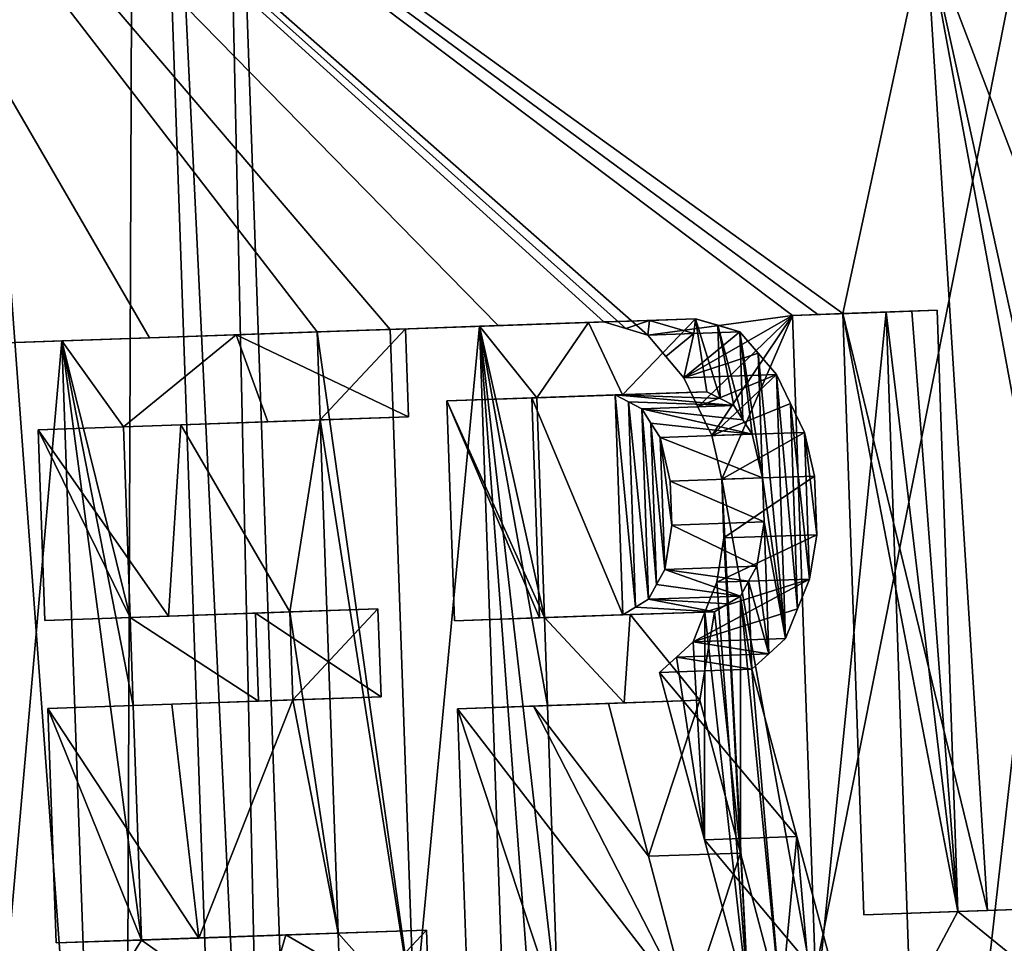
# Model space of a CAD drawing. Header units: millimetres. Extents: x -12 to 310, y -379 to 242.
# Tile 1043 of 1056: x 296.908 to 297.765, y -6.222 to -5.418. Entities that reach past the tile are written whole.
import ezdxf

# ---------------------------------------------------------------- set-up
doc = ezdxf.new("R2010")
doc.units = ezdxf.units.MM
doc.header["$LTSCALE"] = 65.185185
for name, color, linetype in [('3074', 7, 'CONTINUOUS'), ('3214', 7, 'CONTINUOUS'), ('3216', 7, 'CONTINUOUS'), ('3234', 7, 'CONTINUOUS'), ('3243', 7, 'CONTINUOUS'), ('3252', 7, 'CONTINUOUS'), ('3279', 7, 'CONTINUOUS'), ('3321', 7, 'CONTINUOUS'), ('3322', 7, 'CONTINUOUS'), ('3337', 7, 'CONTINUOUS'), ('3338', 7, 'CONTINUOUS'), ('3340', 7, 'CONTINUOUS'), ('3414', 7, 'CONTINUOUS'), ('3415', 7, 'CONTINUOUS'), ('3417', 7, 'CONTINUOUS'), ('3418', 7, 'CONTINUOUS'), ('3955', 7, 'CONTINUOUS'), ('3958', 7, 'CONTINUOUS'), ('3959', 7, 'CONTINUOUS'), ('3961', 7, 'CONTINUOUS'), ('3962', 7, 'CONTINUOUS'), ('3963', 7, 'CONTINUOUS'), ('3966', 7, 'CONTINUOUS'), ('3967', 7, 'CONTINUOUS'), ('3968', 7, 'CONTINUOUS'), ('3969', 7, 'CONTINUOUS'), ('3970', 7, 'CONTINUOUS'), ('3971', 7, 'CONTINUOUS'), ('3972', 7, 'CONTINUOUS'), ('3973', 7, 'CONTINUOUS'), ('3974', 7, 'CONTINUOUS'), ('3975', 7, 'CONTINUOUS'), ('3976', 7, 'CONTINUOUS'), ('3977', 7, 'CONTINUOUS'), ('3978', 7, 'CONTINUOUS'), ('3980', 7, 'CONTINUOUS'), ('3981', 7, 'CONTINUOUS'), ('3982', 7, 'CONTINUOUS'), ('3984', 7, 'CONTINUOUS'), ('3985', 7, 'CONTINUOUS'), ('3986', 7, 'CONTINUOUS'), ('3987', 7, 'CONTINUOUS'), ('3988', 7, 'CONTINUOUS'), ('3989', 7, 'CONTINUOUS'), ('3990', 7, 'CONTINUOUS'), ('3991', 7, 'CONTINUOUS'), ('3992', 7, 'CONTINUOUS'), ('3993', 7, 'CONTINUOUS'), ('3994', 7, 'CONTINUOUS'), ('3995', 7, 'CONTINUOUS'), ('3996', 7, 'CONTINUOUS'), ('3997', 7, 'CONTINUOUS'), ('3998', 7, 'CONTINUOUS'), ('4000', 7, 'CONTINUOUS'), ('4001', 7, 'CONTINUOUS'), ('4002', 7, 'CONTINUOUS'), ('4003', 7, 'CONTINUOUS'), ('4004', 7, 'CONTINUOUS'), ('4005', 7, 'CONTINUOUS'), ('4006', 7, 'CONTINUOUS'), ('4007', 7, 'CONTINUOUS'), ('4008', 7, 'CONTINUOUS')]:
    doc.layers.add(name, color=color, linetype=linetype)

msp = doc.modelspace()

# ---------------------------------------------------------------- linework, layer by layer
at = {"layer": '3074', "linetype": 'CONTINUOUS'}
for points in [[(75.3, -6.19459, -85), (75.3, 14, -85), (300.1, 14, -85), (75.3, -6.19459, -85)], [(75.3, -6.19459, -85), (300.1, 14, -85), (170.62996, 2.20925, -85), (75.3, -6.19459, -85)]]:
    msp.add_3dface(points, dxfattribs=at)
at = {"layer": '3214', "linetype": 'CONTINUOUS'}
for points in [[(295.97253, -1.52911, -54.60916), (296.81304, -9.20446, -54.96133), (300.35955, -1.37592, -58.99967), (295.97253, -1.52911, -54.60916)], [(296.81304, -9.20446, -54.96133), (301.23577, -9.05001, -60.20417), (300.35955, -1.37592, -58.99967), (296.81304, -9.20446, -54.96133)]]:
    msp.add_3dface(points, dxfattribs=at)
at = {"layer": '3216', "linetype": 'CONTINUOUS'}
for points in [[(295.96834, -1.52926, -75.39325), (301.96644, -1.3198, -65), (296.81304, -9.20446, -75.03867), (295.96834, -1.52926, -75.39325)], [(301.96644, -1.3198, -65), (301.1241, -5.85196, -69.79583), (296.81304, -9.20446, -75.03867), (301.96644, -1.3198, -65)], [(296.81304, -9.20446, -75.03867), (301.1241, -5.85196, -69.79583), (301.23577, -9.05001, -69.79583), (296.81304, -9.20446, -75.03867)]]:
    msp.add_3dface(points, dxfattribs=at)
at = {"layer": '3234', "linetype": 'CONTINUOUS'}
for points in [[(298.57859, 1.06341, -59.96436), (299.93038, 1.11062, -65), (297.36202, -9.68559, -57.89358), (298.57859, 1.06341, -59.96436)], [(297.36202, -9.68559, -57.89358), (299.93038, 1.11062, -65), (300.3038, -9.58286, -65), (297.36202, -9.68559, -57.89358)], [(294.90485, 0.93512, -56.29446), (298.57859, 1.06341, -59.96436), (297.36202, -9.68559, -57.89358), (294.90485, 0.93512, -56.29446)], [(290.25992, -9.9336, -54.95), (294.90485, 0.93512, -56.29446), (297.36202, -9.68559, -57.89358), (290.25992, -9.9336, -54.95)]]:
    msp.add_3dface(points, dxfattribs=at)
at = {"layer": '3243', "linetype": 'CONTINUOUS'}
for points in [[(299.93038, 1.11062, -65), (294.91052, 0.93532, -73.70228), (300.3038, -9.58286, -65), (299.93038, 1.11062, -65)], [(294.91052, 0.93532, -73.70228), (290.25992, -9.9336, -75.05), (297.36202, -9.68559, -72.10642), (294.91052, 0.93532, -73.70228)], [(300.3038, -9.58286, -65), (294.91052, 0.93532, -73.70228), (297.36202, -9.68559, -72.10642), (300.3038, -9.58286, -65)]]:
    msp.add_3dface(points, dxfattribs=at)
at = {"layer": '3252', "linetype": 'CONTINUOUS'}
msp.add_3dface([(297.98836, -5.96146, -60.31963), (297.95573, -4.46169, -60.35293), (297.7399, -5.27778, -59.96166), (297.98836, -5.96146, -60.31963)], dxfattribs=at)
at = {"layer": '3279', "linetype": 'CONTINUOUS'}
for points in [[(297.95573, -4.46169, -69.64707), (296.75393, -10.50731, -71.47003), (296.54453, -4.51097, -71.47003), (297.95573, -4.46169, -69.64707)], [(298.16513, -10.45803, -69.64707), (296.75393, -10.50731, -71.47003), (297.95573, -4.46169, -69.64707), (298.16513, -10.45803, -69.64707)]]:
    msp.add_3dface(points, dxfattribs=at)
at = {"layer": '3321', "linetype": 'CONTINUOUS'}
for points in [[(296.81558, -4.5015, -63.11433), (297.00922, -4.49474, -64.04833), (296.99007, -9.49846, -63.11433), (296.81558, -4.5015, -63.11433)], [(297.00922, -4.49474, -65.95167), (296.81558, -4.5015, -66.88567), (297.18372, -9.4917, -65.95167), (297.00922, -4.49474, -65.95167)], [(296.99007, -9.49846, -63.11433), (297.00922, -4.49474, -64.04833), (297.18372, -9.4917, -64.04833), (296.99007, -9.49846, -63.11433)], [(297.00922, -4.49474, -64.04833), (297.07418, -4.49247, -65), (297.18372, -9.4917, -64.04833), (297.00922, -4.49474, -64.04833)], [(297.07418, -4.49247, -65), (297.00922, -4.49474, -65.95167), (297.24868, -9.48943, -65), (297.07418, -4.49247, -65)], [(297.24868, -9.48943, -65), (297.00922, -4.49474, -65.95167), (297.18372, -9.4917, -65.95167), (297.24868, -9.48943, -65)], [(297.18372, -9.4917, -64.04833), (297.07418, -4.49247, -65), (297.24868, -9.48943, -65), (297.18372, -9.4917, -64.04833)], [(297.18372, -9.4917, -65.95167), (296.81558, -4.5015, -66.88567), (296.99007, -9.49846, -66.88567), (297.18372, -9.4917, -65.95167)]]:
    msp.add_3dface(points, dxfattribs=at)
at = {"layer": '3322', "linetype": 'CONTINUOUS'}
for points in [[(296.82214, -4.50127, -63.05733), (296.81558, -4.5015, -63.11433), (297.08608, -11.99663, -63), (296.82214, -4.50127, -63.05733)], [(296.81558, -4.5015, -63.11433), (296.99007, -9.49846, -63.11433), (297.08608, -11.99663, -63), (296.81558, -4.5015, -63.11433)], [(296.82434, -4.5012, -63), (296.82214, -4.50127, -63.05733), (297.08608, -11.99663, -63), (296.82434, -4.5012, -63)]]:
    msp.add_3dface(points, dxfattribs=at)
at = {"layer": '3337', "linetype": 'CONTINUOUS'}
msp.add_3dface([(296.33949, -12.0227, -60.25001), (296.82434, -4.5012, -61), (297.08608, -11.99663, -61), (296.33949, -12.0227, -60.25001)], dxfattribs=at)
at = {"layer": '3338', "linetype": 'CONTINUOUS'}
for points in [[(296.66722, -4.50668, -61.45933), (296.26196, -4.52084, -61.72624), (297.08608, -11.99663, -61), (296.66722, -4.50668, -61.45933)], [(296.82434, -4.5012, -61), (296.66722, -4.50668, -61.45933), (297.08608, -11.99663, -61), (296.82434, -4.5012, -61)], [(296.26196, -4.52084, -61.72624), (296.43646, -9.51779, -61.72624), (297.08608, -11.99663, -61), (296.26196, -4.52084, -61.72624)]]:
    msp.add_3dface(points, dxfattribs=at)
at = {"layer": '3340', "linetype": 'CONTINUOUS'}
msp.add_3dface([(296.82434, -4.5012, -63), (297.08608, -11.99663, -63), (296.77336, -9.50603, -62.4638), (296.82434, -4.5012, -63)], dxfattribs=at)
at = {"layer": '3414', "linetype": 'CONTINUOUS'}
for points in [[(296.82434, -4.5012, -69), (296.31312, -4.51905, -69.71107), (297.08608, -11.99663, -69), (296.82434, -4.5012, -69)], [(296.31312, -4.51905, -69.71107), (296.33359, -12.02291, -69.74999), (297.08608, -11.99663, -69), (296.31312, -4.51905, -69.71107)]]:
    msp.add_3dface(points, dxfattribs=at)
at = {"layer": '3415', "linetype": 'CONTINUOUS'}
msp.add_3dface([(296.82434, -4.5012, -69), (297.08608, -11.99663, -69), (296.33949, -12.0227, -68.25001), (296.82434, -4.5012, -69)], dxfattribs=at)
at = {"layer": '3417', "linetype": 'CONTINUOUS'}
for points in [[(296.76559, -4.50325, -67.29083), (296.59886, -4.50907, -67.5362), (297.08608, -11.99663, -67), (296.76559, -4.50325, -67.29083)], [(296.82434, -4.5012, -67), (296.76559, -4.50325, -67.29083), (297.08608, -11.99663, -67), (296.82434, -4.5012, -67)], [(296.59886, -4.50907, -67.5362), (296.77336, -9.50603, -67.5362), (297.08608, -11.99663, -67), (296.59886, -4.50907, -67.5362)]]:
    msp.add_3dface(points, dxfattribs=at)
at = {"layer": '3418', "linetype": 'CONTINUOUS'}
for points in [[(296.81558, -4.5015, -66.88567), (296.82214, -4.50127, -66.94267), (296.99007, -9.49846, -66.88567), (296.81558, -4.5015, -66.88567)], [(296.82214, -4.50127, -66.94267), (296.82434, -4.5012, -67), (296.99007, -9.49846, -66.88567), (296.82214, -4.50127, -66.94267)], [(296.99007, -9.49846, -66.88567), (296.82434, -4.5012, -67), (297.08608, -11.99663, -67), (296.99007, -9.49846, -66.88567)]]:
    msp.add_3dface(points, dxfattribs=at)
at = {"layer": '3955', "linetype": 'CONTINUOUS'}
for points in [[(297.98836, -5.96146, -60.31963), (297.7399, -5.27778, -59.96166), (298.07424, -5.95846, -60.26848), (297.98836, -5.96146, -60.31963)], [(298.07424, -5.95846, -60.26848), (297.7399, -5.27778, -59.96166), (297.82573, -5.27784, -59.91007), (298.07424, -5.95846, -60.26848)]]:
    msp.add_3dface(points, dxfattribs=at)
at = {"layer": '3958', "linetype": 'CONTINUOUS'}
msp.add_3dface([(297.9352, -5.96332, -60.2314), (297.78007, -5.33574, -59.8385), (297.69713, -5.33863, -59.89429), (297.9352, -5.96332, -60.2314)], dxfattribs=at)
at = {"layer": '3959', "linetype": 'CONTINUOUS'}
for points in [[(297.69713, -5.33863, -59.89429), (296.56622, -4.91055, -58.53771), (297.62473, -5.67398, -59.77144), (297.69713, -5.33863, -59.89429)], [(296.56622, -4.91055, -58.53771), (297.58099, -5.67551, -59.70914), (297.60292, -5.67474, -59.74025), (296.56622, -4.91055, -58.53771)], [(297.58099, -5.67551, -59.70914), (296.56622, -4.91055, -58.53771), (297.45505, -5.69264, -59.53509), (297.58099, -5.67551, -59.70914)], [(297.62473, -5.67398, -59.77144), (296.56622, -4.91055, -58.53771), (297.60292, -5.67474, -59.74025), (297.62473, -5.67398, -59.77144)], [(296.56622, -4.91055, -58.53771), (297.23071, -5.68774, -59.24646), (297.32471, -5.68446, -59.36475), (296.56622, -4.91055, -58.53771)], [(297.23071, -5.68774, -59.24646), (296.56622, -4.91055, -58.53771), (297.16713, -5.68996, -59.16866), (297.23071, -5.68774, -59.24646)], [(297.45505, -5.69264, -59.53509), (296.56622, -4.91055, -58.53771), (297.43594, -5.68696, -59.5098), (297.45505, -5.69264, -59.53509)], [(297.43594, -5.68696, -59.5098), (296.56622, -4.91055, -58.53771), (297.41674, -5.68124, -59.48458), (297.43594, -5.68696, -59.5098)], [(297.41674, -5.68124, -59.48458), (296.56622, -4.91055, -58.53771), (297.32471, -5.68446, -59.36475), (297.41674, -5.68124, -59.48458)], [(297.16713, -5.68996, -59.16866), (296.56622, -4.91055, -58.53771), (297.02133, -5.69505, -58.99662), (297.16713, -5.68996, -59.16866)], [(297.02133, -5.69505, -58.99662), (296.56622, -4.91055, -58.53771), (296.87134, -5.70029, -58.82823), (297.02133, -5.69505, -58.99662)], [(297.75057, -6.19331, -59.92953), (297.69713, -5.33863, -59.89429), (297.62473, -5.67398, -59.77144), (297.75057, -6.19331, -59.92953)], [(297.9352, -5.96332, -60.2314), (297.69713, -5.33863, -59.89429), (297.90139, -6.26599, -60.15952), (297.9352, -5.96332, -60.2314)], [(297.90139, -6.26599, -60.15952), (297.69713, -5.33863, -59.89429), (297.85481, -6.18967, -60.08982), (297.90139, -6.26599, -60.15952)], [(297.85481, -6.18967, -60.08982), (297.69713, -5.33863, -59.89429), (297.75057, -6.19331, -59.92953), (297.85481, -6.18967, -60.08982)], [(297.48645, -5.7299, -59.57572), (297.58099, -5.67551, -59.70914), (297.45505, -5.69264, -59.53509), (297.48645, -5.7299, -59.57572)], [(297.48645, -5.7299, -59.57572), (297.49856, -5.75503, -59.59101), (297.58099, -5.67551, -59.70914), (297.48645, -5.7299, -59.57572)], [(297.51065, -5.78015, -59.60632), (297.58099, -5.67551, -59.70914), (297.49856, -5.75503, -59.59101), (297.51065, -5.78015, -59.60632)], [(297.51943, -5.81817, -59.61654), (297.58099, -5.67551, -59.70914), (297.51065, -5.78015, -59.60632), (297.51943, -5.81817, -59.61654)], [(297.60193, -6.27514, -59.70914), (297.58099, -5.67551, -59.70914), (297.51943, -5.81817, -59.61654), (297.60193, -6.27514, -59.70914)], [(297.64299, -6.19706, -59.77144), (297.75057, -6.19331, -59.92953), (297.62473, -5.67398, -59.77144), (297.64299, -6.19706, -59.77144)], [(297.25165, -6.28737, -59.24646), (297.23071, -5.68774, -59.24646), (297.16713, -5.68996, -59.16866), (297.25165, -6.28737, -59.24646)], [(297.1698, -5.76651, -59.16866), (297.25165, -6.28737, -59.24646), (297.16713, -5.68996, -59.16866), (297.1698, -5.76651, -59.16866)], [(297.47078, -5.7113, -59.55538), (297.48645, -5.7299, -59.57572), (297.45505, -5.69264, -59.53509), (297.47078, -5.7113, -59.55538)], [(297.04857, -5.77074, -59.02501), (297.14351, -5.93348, -59.13006), (297.1698, -5.76651, -59.16866), (297.04857, -5.77074, -59.02501)], [(297.1698, -5.76651, -59.16866), (297.14351, -5.93348, -59.13006), (297.1854, -6.21304, -59.16866), (297.1698, -5.76651, -59.16866)], [(297.25165, -6.28737, -59.24646), (297.1698, -5.76651, -59.16866), (297.1854, -6.21304, -59.16866), (297.25165, -6.28737, -59.24646)], [(296.92441, -5.77508, -58.88388), (297.03795, -5.93717, -59.00602), (297.04857, -5.77074, -59.02501), (296.92441, -5.77508, -58.88388)], [(296.9302, -5.94093, -58.88388), (297.03795, -5.93717, -59.00602), (296.92441, -5.77508, -58.88388), (296.9302, -5.94093, -58.88388)], [(297.03795, -5.93717, -59.00602), (297.14351, -5.93348, -59.13006), (297.04857, -5.77074, -59.02501), (297.03795, -5.93717, -59.00602)], [(297.5429, -6.2772, -59.62678), (297.60193, -6.27514, -59.70914), (297.51943, -5.81817, -59.61654), (297.5429, -6.2772, -59.62678)], [(297.52121, -5.8692, -59.61654), (297.5429, -6.2772, -59.62678), (297.51943, -5.81817, -59.61654), (297.52121, -5.8692, -59.61654)], [(297.5151, -5.90773, -59.60632), (297.5429, -6.2772, -59.62678), (297.52121, -5.8692, -59.61654), (297.5151, -5.90773, -59.60632)], [(297.5048, -5.93364, -59.59101), (297.5429, -6.2772, -59.62678), (297.5151, -5.90773, -59.60632), (297.5048, -5.93364, -59.59101)], [(297.14351, -5.93348, -59.13006), (297.14618, -6.01003, -59.13006), (297.1854, -6.21304, -59.16866), (297.14351, -5.93348, -59.13006)], [(297.49447, -5.95955, -59.57572), (297.50425, -6.13174, -59.58084), (297.5048, -5.93364, -59.59101), (297.49447, -5.95955, -59.57572)], [(297.50425, -6.13174, -59.58084), (297.5429, -6.2772, -59.62678), (297.5048, -5.93364, -59.59101), (297.50425, -6.13174, -59.58084)], [(297.47991, -5.97283, -59.55538), (297.50425, -6.13174, -59.58084), (297.49447, -5.95955, -59.57572), (297.47991, -5.97283, -59.55538)], [(297.4653, -5.98612, -59.53509), (297.50425, -6.13174, -59.58084), (297.47991, -5.97283, -59.55538), (297.4653, -5.98612, -59.53509)], [(297.04062, -6.01372, -59.00602), (296.93287, -6.01748, -58.88388), (297.06416, -6.21728, -59.02501), (297.04062, -6.01372, -59.00602)], [(297.14618, -6.01003, -59.13006), (297.04062, -6.01372, -59.00602), (297.06416, -6.21728, -59.02501), (297.14618, -6.01003, -59.13006)], [(297.1854, -6.21304, -59.16866), (297.14618, -6.01003, -59.13006), (297.06416, -6.21728, -59.02501), (297.1854, -6.21304, -59.16866)], [(297.35559, -6.01549, -59.38953), (297.28947, -6.0178, -59.30532), (297.4906, -6.27903, -59.55538), (297.35559, -6.01549, -59.38953)], [(297.42072, -6.01322, -59.47452), (297.35559, -6.01549, -59.38953), (297.45578, -6.14619, -59.51487), (297.42072, -6.01322, -59.47452)], [(297.45578, -6.14619, -59.51487), (297.35559, -6.01549, -59.38953), (297.4906, -6.27903, -59.55538), (297.45578, -6.14619, -59.51487)], [(296.93287, -6.01748, -58.88388), (296.94, -6.22161, -58.88388), (297.06416, -6.21728, -59.02501), (296.93287, -6.01748, -58.88388)], [(297.28947, -6.0178, -59.30532), (297.29883, -6.28573, -59.30532), (297.4906, -6.27903, -59.55538), (297.28947, -6.0178, -59.30532)], [(297.18807, -6.28959, -59.16866), (297.25165, -6.28737, -59.24646), (297.1854, -6.21304, -59.16866), (297.18807, -6.28959, -59.16866)]]:
    msp.add_3dface(points, dxfattribs=at)
at = {"layer": '3961', "linetype": 'CONTINUOUS'}
for points in [[(297.60292, -5.67474, -59.74025), (297.58099, -5.67551, -59.70914), (297.70674, -5.67111, -59.7143), (297.60292, -5.67474, -59.74025)], [(297.70674, -5.67111, -59.7143), (297.58099, -5.67551, -59.70914), (297.66253, -5.67266, -59.65132), (297.70674, -5.67111, -59.7143)], [(297.62473, -5.67398, -59.77144), (297.60292, -5.67474, -59.74025), (297.70674, -5.67111, -59.7143), (297.62473, -5.67398, -59.77144)], [(297.6847, -5.67188, -59.68277), (297.70674, -5.67111, -59.7143), (297.66253, -5.67266, -59.65132), (297.6847, -5.67188, -59.68277)]]:
    msp.add_3dface(points, dxfattribs=at)
at = {"layer": '3962', "linetype": 'CONTINUOUS'}
for points in [[(297.62473, -5.67398, -59.77144), (297.70674, -5.67111, -59.7143), (297.72501, -6.1942, -59.7143), (297.62473, -5.67398, -59.77144)], [(297.64299, -6.19706, -59.77144), (297.62473, -5.67398, -59.77144), (297.72501, -6.1942, -59.7143), (297.64299, -6.19706, -59.77144)]]:
    msp.add_3dface(points, dxfattribs=at)
at = {"layer": '3963', "linetype": 'CONTINUOUS'}
for points in [[(297.75057, -6.19331, -59.92953), (297.64299, -6.19706, -59.77144), (297.83376, -6.1904, -59.87411), (297.75057, -6.19331, -59.92953)], [(297.64299, -6.19706, -59.77144), (297.72501, -6.1942, -59.7143), (297.83376, -6.1904, -59.87411), (297.64299, -6.19706, -59.77144)], [(297.85481, -6.18967, -60.08982), (297.75057, -6.19331, -59.92953), (297.83376, -6.1904, -59.87411), (297.85481, -6.18967, -60.08982)]]:
    msp.add_3dface(points, dxfattribs=at)
at = {"layer": '3966', "linetype": 'CONTINUOUS'}
for points in [[(297.58099, -5.67551, -59.70914), (297.60193, -6.27514, -59.70914), (297.66253, -5.67266, -59.65132), (297.58099, -5.67551, -59.70914)], [(297.66253, -5.67266, -59.65132), (297.60193, -6.27514, -59.70914), (297.68347, -6.27229, -59.65132), (297.66253, -5.67266, -59.65132)]]:
    msp.add_3dface(points, dxfattribs=at)
at = {"layer": '3967', "linetype": 'CONTINUOUS'}
for points in [[(297.6847, -5.67188, -59.68277), (297.66253, -5.67266, -59.65132), (297.72501, -6.1942, -59.7143), (297.6847, -5.67188, -59.68277)], [(297.72501, -6.1942, -59.7143), (297.66253, -5.67266, -59.65132), (297.68347, -6.27229, -59.65132), (297.72501, -6.1942, -59.7143)], [(297.70674, -5.67111, -59.7143), (297.6847, -5.67188, -59.68277), (297.72501, -6.1942, -59.7143), (297.70674, -5.67111, -59.7143)], [(297.72501, -6.1942, -59.7143), (297.68347, -6.27229, -59.65132), (297.81505, -6.2677, -59.84212), (297.72501, -6.1942, -59.7143)], [(297.83376, -6.1904, -59.87411), (297.72501, -6.1942, -59.7143), (297.81505, -6.2677, -59.84212), (297.83376, -6.1904, -59.87411)]]:
    msp.add_3dface(points, dxfattribs=at)
at = {"layer": '3968', "linetype": 'CONTINUOUS'}
for points in [[(297.23071, -5.68774, -59.24646), (297.25165, -6.28737, -59.24646), (297.30842, -5.68502, -59.18358), (297.23071, -5.68774, -59.24646)], [(297.30842, -5.68502, -59.18358), (297.25165, -6.28737, -59.24646), (297.32936, -6.28466, -59.18358), (297.30842, -5.68502, -59.18358)]]:
    msp.add_3dface(points, dxfattribs=at)
at = {"layer": '3969', "linetype": 'CONTINUOUS'}
for points in [[(297.32471, -5.68446, -59.36475), (297.23071, -5.68774, -59.24646), (297.40345, -5.68171, -59.30316), (297.32471, -5.68446, -59.36475)], [(297.23071, -5.68774, -59.24646), (297.30842, -5.68502, -59.18358), (297.40345, -5.68171, -59.30316), (297.23071, -5.68774, -59.24646)], [(297.41674, -5.68124, -59.48458), (297.32471, -5.68446, -59.36475), (297.40345, -5.68171, -59.30316), (297.41674, -5.68124, -59.48458)], [(297.49649, -5.67846, -59.4243), (297.45662, -5.67985, -59.45444), (297.40345, -5.68171, -59.30316), (297.49649, -5.67846, -59.4243)], [(297.45662, -5.67985, -59.45444), (297.41674, -5.68124, -59.48458), (297.40345, -5.68171, -59.30316), (297.45662, -5.67985, -59.45444)]]:
    msp.add_3dface(points, dxfattribs=at)
at = {"layer": '3970', "linetype": 'CONTINUOUS'}
for points in [[(297.43594, -5.68696, -59.5098), (297.41674, -5.68124, -59.48458), (297.45662, -5.67985, -59.45444), (297.43594, -5.68696, -59.5098)], [(297.45505, -5.69264, -59.53509), (297.43594, -5.68696, -59.5098), (297.45662, -5.67985, -59.45444), (297.45505, -5.69264, -59.53509)], [(297.45505, -5.69264, -59.53509), (297.45662, -5.67985, -59.45444), (297.49517, -5.69128, -59.50519), (297.45505, -5.69264, -59.53509)], [(297.45662, -5.67985, -59.45444), (297.49649, -5.67846, -59.4243), (297.49517, -5.69128, -59.50519), (297.45662, -5.67985, -59.45444)], [(297.49517, -5.69128, -59.50519), (297.49649, -5.67846, -59.4243), (297.5352, -5.68991, -59.47535), (297.49517, -5.69128, -59.50519)], [(297.5352, -5.68991, -59.47535), (297.49649, -5.67846, -59.4243), (297.51589, -5.68417, -59.4498), (297.5352, -5.68991, -59.47535)]]:
    msp.add_3dface(points, dxfattribs=at)
at = {"layer": '3971', "linetype": 'CONTINUOUS'}
for points in [[(297.48645, -5.7299, -59.57572), (297.49517, -5.69128, -59.50519), (297.5352, -5.68991, -59.47535), (297.48645, -5.7299, -59.57572)], [(297.48645, -5.7299, -59.57572), (297.5352, -5.68991, -59.47535), (297.5511, -5.70849, -59.49587), (297.48645, -5.7299, -59.57572)], [(297.47078, -5.7113, -59.55538), (297.45505, -5.69264, -59.53509), (297.49517, -5.69128, -59.50519), (297.47078, -5.7113, -59.55538)], [(297.48645, -5.7299, -59.57572), (297.47078, -5.7113, -59.55538), (297.49517, -5.69128, -59.50519), (297.48645, -5.7299, -59.57572)], [(297.56693, -5.72709, -59.51644), (297.48645, -5.7299, -59.57572), (297.5511, -5.70849, -59.49587), (297.56693, -5.72709, -59.51644)]]:
    msp.add_3dface(points, dxfattribs=at)
at = {"layer": '3972', "linetype": 'CONTINUOUS'}
for points in [[(297.49856, -5.75503, -59.59101), (297.48645, -5.7299, -59.57572), (297.56693, -5.72709, -59.51644), (297.49856, -5.75503, -59.59101)], [(297.51065, -5.78015, -59.60632), (297.49856, -5.75503, -59.59101), (297.56693, -5.72709, -59.51644), (297.51065, -5.78015, -59.60632)], [(297.56693, -5.72709, -59.51644), (297.57917, -5.75221, -59.53189), (297.51065, -5.78015, -59.60632), (297.56693, -5.72709, -59.51644)], [(297.59138, -5.77733, -59.54737), (297.51065, -5.78015, -59.60632), (297.57917, -5.75221, -59.53189), (297.59138, -5.77733, -59.54737)]]:
    msp.add_3dface(points, dxfattribs=at)
at = {"layer": '3973', "linetype": 'CONTINUOUS'}
for points in [[(297.51943, -5.81817, -59.61654), (297.51065, -5.78015, -59.60632), (297.59138, -5.77733, -59.54737), (297.51943, -5.81817, -59.61654)], [(297.51943, -5.81817, -59.61654), (297.59138, -5.77733, -59.54737), (297.60024, -5.81535, -59.55771), (297.51943, -5.81817, -59.61654)]]:
    msp.add_3dface(points, dxfattribs=at)
at = {"layer": '3974', "linetype": 'CONTINUOUS'}
for points in [[(297.52121, -5.8692, -59.61654), (297.51943, -5.81817, -59.61654), (297.60024, -5.81535, -59.55771), (297.52121, -5.8692, -59.61654)], [(297.52121, -5.8692, -59.61654), (297.60024, -5.81535, -59.55771), (297.60202, -5.86638, -59.55771), (297.52121, -5.8692, -59.61654)]]:
    msp.add_3dface(points, dxfattribs=at)
at = {"layer": '3975', "linetype": 'CONTINUOUS'}
for points in [[(297.5151, -5.90773, -59.60632), (297.52121, -5.8692, -59.61654), (297.60202, -5.86638, -59.55771), (297.5151, -5.90773, -59.60632)], [(297.5151, -5.90773, -59.60632), (297.60202, -5.86638, -59.55771), (297.59583, -5.90492, -59.54737), (297.5151, -5.90773, -59.60632)]]:
    msp.add_3dface(points, dxfattribs=at)
at = {"layer": '3976', "linetype": 'CONTINUOUS'}
for points in [[(297.49447, -5.95955, -59.57572), (297.5048, -5.93364, -59.59101), (297.59583, -5.90492, -59.54737), (297.49447, -5.95955, -59.57572)], [(297.49447, -5.95955, -59.57572), (297.59583, -5.90492, -59.54737), (297.58541, -5.93083, -59.53189), (297.49447, -5.95955, -59.57572)], [(297.5048, -5.93364, -59.59101), (297.5151, -5.90773, -59.60632), (297.59583, -5.90492, -59.54737), (297.5048, -5.93364, -59.59101)], [(297.57495, -5.95674, -59.51643), (297.49447, -5.95955, -59.57572), (297.58541, -5.93083, -59.53189), (297.57495, -5.95674, -59.51643)]]:
    msp.add_3dface(points, dxfattribs=at)
at = {"layer": '3977', "linetype": 'CONTINUOUS'}
for points in [[(297.47991, -5.97283, -59.55538), (297.49447, -5.95955, -59.57572), (297.56023, -5.97002, -59.49588), (297.47991, -5.97283, -59.55538)], [(297.49447, -5.95955, -59.57572), (297.57495, -5.95674, -59.51643), (297.56023, -5.97002, -59.49588), (297.49447, -5.95955, -59.57572)], [(297.4653, -5.98612, -59.53509), (297.47991, -5.97283, -59.55538), (297.54545, -5.98332, -59.47536), (297.4653, -5.98612, -59.53509)], [(297.54545, -5.98332, -59.47536), (297.47991, -5.97283, -59.55538), (297.56023, -5.97002, -59.49588), (297.54545, -5.98332, -59.47536)]]:
    msp.add_3dface(points, dxfattribs=at)
at = {"layer": '3978', "linetype": 'CONTINUOUS'}
for points in [[(297.4653, -5.98612, -59.53509), (297.54545, -5.98332, -59.47536), (297.58478, -6.12893, -59.52161), (297.4653, -5.98612, -59.53509)], [(297.50425, -6.13174, -59.58084), (297.4653, -5.98612, -59.53509), (297.58478, -6.12893, -59.52161), (297.50425, -6.13174, -59.58084)], [(297.6238, -6.27438, -59.56806), (297.50425, -6.13174, -59.58084), (297.58478, -6.12893, -59.52161), (297.6238, -6.27438, -59.56806)], [(297.5429, -6.2772, -59.62678), (297.50425, -6.13174, -59.58084), (297.6238, -6.27438, -59.56806), (297.5429, -6.2772, -59.62678)]]:
    msp.add_3dface(points, dxfattribs=at)
at = {"layer": '3980', "linetype": 'CONTINUOUS'}
for points in [[(297.42072, -6.01322, -59.47452), (297.45578, -6.14619, -59.51487), (297.50038, -6.01044, -59.41413), (297.42072, -6.01322, -59.47452)], [(297.50038, -6.01044, -59.41413), (297.45578, -6.14619, -59.51487), (297.53577, -6.1434, -59.45492), (297.50038, -6.01044, -59.41413)], [(297.45578, -6.14619, -59.51487), (297.4906, -6.27903, -59.55538), (297.53577, -6.1434, -59.45492), (297.45578, -6.14619, -59.51487)], [(297.4906, -6.27903, -59.55538), (297.57092, -6.27622, -59.49587), (297.53577, -6.1434, -59.45492), (297.4906, -6.27903, -59.55538)]]:
    msp.add_3dface(points, dxfattribs=at)
at = {"layer": '3981', "linetype": 'CONTINUOUS'}
for points in [[(297.28947, -6.0178, -59.30532), (297.35559, -6.01549, -59.38953), (297.3677, -6.01507, -59.24309), (297.28947, -6.0178, -59.30532)], [(297.35559, -6.01549, -59.38953), (297.42072, -6.01322, -59.47452), (297.43454, -6.01274, -59.32822), (297.35559, -6.01549, -59.38953)], [(297.3677, -6.01507, -59.24309), (297.35559, -6.01549, -59.38953), (297.43454, -6.01274, -59.32822), (297.3677, -6.01507, -59.24309)], [(297.42072, -6.01322, -59.47452), (297.50038, -6.01044, -59.41413), (297.43454, -6.01274, -59.32822), (297.42072, -6.01322, -59.47452)]]:
    msp.add_3dface(points, dxfattribs=at)
at = {"layer": '3982', "linetype": 'CONTINUOUS'}
for points in [[(297.28947, -6.0178, -59.30532), (297.3677, -6.01507, -59.24309), (297.37705, -6.28299, -59.24309), (297.28947, -6.0178, -59.30532)], [(297.29883, -6.28573, -59.30532), (297.28947, -6.0178, -59.30532), (297.37705, -6.28299, -59.24309), (297.29883, -6.28573, -59.30532)]]:
    msp.add_3dface(points, dxfattribs=at)
at = {"layer": '3984', "linetype": 'CONTINUOUS'}
for points in [[(297.40345, -5.68171, -59.30316), (297.30842, -5.68502, -59.18358), (297.35834, -5.74715, -59.24309), (297.40345, -5.68171, -59.30316)], [(297.43299, -5.74454, -59.3383), (297.40345, -5.68171, -59.30316), (297.35834, -5.74715, -59.24309), (297.43299, -5.74454, -59.3383)], [(297.49649, -5.67846, -59.4243), (297.40345, -5.68171, -59.30316), (297.43299, -5.74454, -59.3383), (297.49649, -5.67846, -59.4243)], [(297.50639, -5.74198, -59.43449), (297.49649, -5.67846, -59.4243), (297.43299, -5.74454, -59.3383), (297.50639, -5.74198, -59.43449)], [(297.51589, -5.68417, -59.4498), (297.49649, -5.67846, -59.4243), (297.51811, -5.74796, -59.44979), (297.51589, -5.68417, -59.4498)], [(297.51811, -5.74796, -59.44979), (297.49649, -5.67846, -59.4243), (297.50639, -5.74198, -59.43449), (297.51811, -5.74796, -59.44979)], [(297.30842, -5.68502, -59.18358), (297.32936, -6.28466, -59.18358), (297.35327, -6.28382, -59.21328), (297.30842, -5.68502, -59.18358)], [(297.3677, -6.01507, -59.24309), (297.30842, -5.68502, -59.18358), (297.37705, -6.28299, -59.24309), (297.3677, -6.01507, -59.24309)], [(297.30842, -5.68502, -59.18358), (297.3677, -6.01507, -59.24309), (297.36502, -5.93852, -59.24309), (297.30842, -5.68502, -59.18358)], [(297.37705, -6.28299, -59.24309), (297.30842, -5.68502, -59.18358), (297.35327, -6.28382, -59.21328), (297.37705, -6.28299, -59.24309)], [(297.35834, -5.74715, -59.24309), (297.30842, -5.68502, -59.18358), (297.36502, -5.93852, -59.24309), (297.35834, -5.74715, -59.24309)], [(297.5352, -5.68991, -59.47535), (297.51589, -5.68417, -59.4498), (297.53788, -5.76643, -59.47536), (297.5352, -5.68991, -59.47535)], [(297.53788, -5.76643, -59.47536), (297.51589, -5.68417, -59.4498), (297.5298, -5.75394, -59.46512), (297.53788, -5.76643, -59.47536)], [(297.5298, -5.75394, -59.46512), (297.51589, -5.68417, -59.4498), (297.51811, -5.74796, -59.44979), (297.5298, -5.75394, -59.46512)], [(297.5511, -5.70849, -59.49587), (297.5352, -5.68991, -59.47535), (297.55488, -5.81693, -59.49587), (297.5511, -5.70849, -59.49587)], [(297.55488, -5.81693, -59.49587), (297.5352, -5.68991, -59.47535), (297.54594, -5.77892, -59.48561), (297.55488, -5.81693, -59.49587)], [(297.54594, -5.77892, -59.48561), (297.5352, -5.68991, -59.47535), (297.53788, -5.76643, -59.47536), (297.54594, -5.77892, -59.48561)], [(297.56693, -5.72709, -59.51644), (297.5511, -5.70849, -59.49587), (297.57495, -5.95674, -59.51643), (297.56693, -5.72709, -59.51644)], [(297.5511, -5.70849, -59.49587), (297.55488, -5.81693, -59.49587), (297.57495, -5.95674, -59.51643), (297.5511, -5.70849, -59.49587)], [(297.57917, -5.75221, -59.53189), (297.56693, -5.72709, -59.51644), (297.58541, -5.93083, -59.53189), (297.57917, -5.75221, -59.53189)], [(297.56693, -5.72709, -59.51644), (297.57495, -5.95674, -59.51643), (297.58541, -5.93083, -59.53189), (297.56693, -5.72709, -59.51644)], [(297.59138, -5.77733, -59.54737), (297.57917, -5.75221, -59.53189), (297.59583, -5.90492, -59.54737), (297.59138, -5.77733, -59.54737)], [(297.59583, -5.90492, -59.54737), (297.57917, -5.75221, -59.53189), (297.58541, -5.93083, -59.53189), (297.59583, -5.90492, -59.54737)], [(297.60024, -5.81535, -59.55771), (297.59138, -5.77733, -59.54737), (297.60202, -5.86638, -59.55771), (297.60024, -5.81535, -59.55771)], [(297.60202, -5.86638, -59.55771), (297.59138, -5.77733, -59.54737), (297.59583, -5.90492, -59.54737), (297.60202, -5.86638, -59.55771)], [(297.55488, -5.81693, -59.49587), (297.55622, -5.8552, -59.49587), (297.57495, -5.95674, -59.51643), (297.55488, -5.81693, -59.49587)], [(297.54995, -5.89374, -59.48561), (297.56023, -5.97002, -59.49588), (297.55622, -5.8552, -59.49587), (297.54995, -5.89374, -59.48561)], [(297.56023, -5.97002, -59.49588), (297.57495, -5.95674, -59.51643), (297.55622, -5.8552, -59.49587), (297.56023, -5.97002, -59.49588)], [(297.54278, -5.90677, -59.47536), (297.56023, -5.97002, -59.49588), (297.54995, -5.89374, -59.48561), (297.54278, -5.90677, -59.47536)], [(297.5356, -5.91979, -59.46512), (297.54545, -5.98332, -59.47536), (297.54278, -5.90677, -59.47536), (297.5356, -5.91979, -59.46512)], [(297.54545, -5.98332, -59.47536), (297.56023, -5.97002, -59.49588), (297.54278, -5.90677, -59.47536), (297.54545, -5.98332, -59.47536)], [(297.52435, -5.92657, -59.44979), (297.53577, -6.1434, -59.45492), (297.5356, -5.91979, -59.46512), (297.52435, -5.92657, -59.44979)], [(297.57092, -6.27622, -59.49587), (297.54545, -5.98332, -59.47536), (297.5356, -5.91979, -59.46512), (297.57092, -6.27622, -59.49587)], [(297.53577, -6.1434, -59.45492), (297.57092, -6.27622, -59.49587), (297.5356, -5.91979, -59.46512), (297.53577, -6.1434, -59.45492)], [(297.51308, -5.93335, -59.43449), (297.53577, -6.1434, -59.45492), (297.52435, -5.92657, -59.44979), (297.51308, -5.93335, -59.43449)], [(297.36502, -5.93852, -59.24309), (297.43454, -6.01274, -59.32822), (297.43968, -5.93592, -59.3383), (297.36502, -5.93852, -59.24309)], [(297.3677, -6.01507, -59.24309), (297.43454, -6.01274, -59.32822), (297.36502, -5.93852, -59.24309), (297.3677, -6.01507, -59.24309)], [(297.43454, -6.01274, -59.32822), (297.50038, -6.01044, -59.41413), (297.43968, -5.93592, -59.3383), (297.43454, -6.01274, -59.32822)], [(297.50038, -6.01044, -59.41413), (297.51308, -5.93335, -59.43449), (297.43968, -5.93592, -59.3383), (297.50038, -6.01044, -59.41413)], [(297.50038, -6.01044, -59.41413), (297.53577, -6.1434, -59.45492), (297.51308, -5.93335, -59.43449), (297.50038, -6.01044, -59.41413)], [(297.58478, -6.12893, -59.52161), (297.54545, -5.98332, -59.47536), (297.57092, -6.27622, -59.49587), (297.58478, -6.12893, -59.52161)], [(297.58478, -6.12893, -59.52161), (297.57092, -6.27622, -59.49587), (297.59745, -6.2753, -59.5319), (297.58478, -6.12893, -59.52161)], [(297.6238, -6.27438, -59.56806), (297.58478, -6.12893, -59.52161), (297.59745, -6.2753, -59.5319), (297.6238, -6.27438, -59.56806)]]:
    msp.add_3dface(points, dxfattribs=at)
at = {"layer": '3985', "linetype": 'CONTINUOUS'}
for points in [[(297.52435, -5.92657, -59.44979), (297.5356, -5.91979, -59.46512), (297.45552, -5.92259, -59.52496), (297.52435, -5.92657, -59.44979)], [(297.43325, -5.93614, -59.49466), (297.51308, -5.93335, -59.43449), (297.4444, -5.92936, -59.5098), (297.43325, -5.93614, -59.49466)], [(297.51308, -5.93335, -59.43449), (297.45552, -5.92259, -59.52496), (297.4444, -5.92936, -59.5098), (297.51308, -5.93335, -59.43449)], [(297.51308, -5.93335, -59.43449), (297.52435, -5.92657, -59.44979), (297.45552, -5.92259, -59.52496), (297.51308, -5.93335, -59.43449)]]:
    msp.add_3dface(points, dxfattribs=at)
at = {"layer": '3986', "linetype": 'CONTINUOUS'}
for points in [[(297.28012, -5.74988, -59.30532), (297.36064, -5.93868, -59.39951), (297.35396, -5.7473, -59.39951), (297.28012, -5.74988, -59.30532)], [(297.2868, -5.94125, -59.30532), (297.36064, -5.93868, -59.39951), (297.28012, -5.74988, -59.30532), (297.2868, -5.94125, -59.30532)], [(297.35396, -5.7473, -59.39951), (297.43325, -5.93614, -59.49466), (297.42657, -5.74477, -59.49466), (297.35396, -5.7473, -59.39951)], [(297.36064, -5.93868, -59.39951), (297.43325, -5.93614, -59.49466), (297.35396, -5.7473, -59.39951), (297.36064, -5.93868, -59.39951)], [(297.43325, -5.93614, -59.49466), (297.4444, -5.92936, -59.5098), (297.42657, -5.74477, -59.49466), (297.43325, -5.93614, -59.49466)], [(297.42657, -5.74477, -59.49466), (297.4444, -5.92936, -59.5098), (297.43817, -5.75075, -59.5098), (297.42657, -5.74477, -59.49466)], [(297.4444, -5.92936, -59.5098), (297.45552, -5.92259, -59.52496), (297.43817, -5.75075, -59.5098), (297.4444, -5.92936, -59.5098)], [(297.43817, -5.75075, -59.5098), (297.45552, -5.92259, -59.52496), (297.44973, -5.75673, -59.52496), (297.43817, -5.75075, -59.5098)], [(297.44973, -5.75673, -59.52496), (297.45552, -5.92259, -59.52496), (297.46262, -5.90957, -59.53509), (297.44973, -5.75673, -59.52496)], [(297.45772, -5.76923, -59.53509), (297.44973, -5.75673, -59.52496), (297.46262, -5.90957, -59.53509), (297.45772, -5.76923, -59.53509)], [(297.4657, -5.78172, -59.54522), (297.45772, -5.76923, -59.53509), (297.46971, -5.89655, -59.54522), (297.4657, -5.78172, -59.54522)], [(297.46971, -5.89655, -59.54522), (297.45772, -5.76923, -59.53509), (297.46262, -5.90957, -59.53509), (297.46971, -5.89655, -59.54522)], [(297.47456, -5.81973, -59.55538), (297.4657, -5.78172, -59.54522), (297.4759, -5.85801, -59.55538), (297.47456, -5.81973, -59.55538)], [(297.4759, -5.85801, -59.55538), (297.4657, -5.78172, -59.54522), (297.46971, -5.89655, -59.54522), (297.4759, -5.85801, -59.55538)]]:
    msp.add_3dface(points, dxfattribs=at)
at = {"layer": '3987', "linetype": 'CONTINUOUS'}
for points in [[(297.36502, -5.93852, -59.24309), (297.43968, -5.93592, -59.3383), (297.2868, -5.94125, -59.30532), (297.36502, -5.93852, -59.24309)], [(297.43968, -5.93592, -59.3383), (297.36064, -5.93868, -59.39951), (297.2868, -5.94125, -59.30532), (297.43968, -5.93592, -59.3383)], [(297.43968, -5.93592, -59.3383), (297.43325, -5.93614, -59.49466), (297.36064, -5.93868, -59.39951), (297.43968, -5.93592, -59.3383)], [(297.43968, -5.93592, -59.3383), (297.51308, -5.93335, -59.43449), (297.43325, -5.93614, -59.49466), (297.43968, -5.93592, -59.3383)]]:
    msp.add_3dface(points, dxfattribs=at)
at = {"layer": '3988', "linetype": 'CONTINUOUS'}
for points in [[(297.35834, -5.74715, -59.24309), (297.36502, -5.93852, -59.24309), (297.28012, -5.74988, -59.30532), (297.35834, -5.74715, -59.24309)], [(297.36502, -5.93852, -59.24309), (297.2868, -5.94125, -59.30532), (297.28012, -5.74988, -59.30532), (297.36502, -5.93852, -59.24309)]]:
    msp.add_3dface(points, dxfattribs=at)
at = {"layer": '3989', "linetype": 'CONTINUOUS'}
for points in [[(297.35834, -5.74715, -59.24309), (297.28012, -5.74988, -59.30532), (297.35396, -5.7473, -59.39951), (297.35834, -5.74715, -59.24309)], [(297.43299, -5.74454, -59.3383), (297.35834, -5.74715, -59.24309), (297.35396, -5.7473, -59.39951), (297.43299, -5.74454, -59.3383)], [(297.43299, -5.74454, -59.3383), (297.35396, -5.7473, -59.39951), (297.42657, -5.74477, -59.49466), (297.43299, -5.74454, -59.3383)], [(297.50639, -5.74198, -59.43449), (297.43299, -5.74454, -59.3383), (297.42657, -5.74477, -59.49466), (297.50639, -5.74198, -59.43449)]]:
    msp.add_3dface(points, dxfattribs=at)
at = {"layer": '3990', "linetype": 'CONTINUOUS'}
for points in [[(297.51811, -5.74796, -59.44979), (297.50639, -5.74198, -59.43449), (297.42657, -5.74477, -59.49466), (297.51811, -5.74796, -59.44979)], [(297.5298, -5.75394, -59.46512), (297.51811, -5.74796, -59.44979), (297.42657, -5.74477, -59.49466), (297.5298, -5.75394, -59.46512)], [(297.5298, -5.75394, -59.46512), (297.42657, -5.74477, -59.49466), (297.43817, -5.75075, -59.5098), (297.5298, -5.75394, -59.46512)], [(297.5298, -5.75394, -59.46512), (297.43817, -5.75075, -59.5098), (297.44973, -5.75673, -59.52496), (297.5298, -5.75394, -59.46512)]]:
    msp.add_3dface(points, dxfattribs=at)
at = {"layer": '3991', "linetype": 'CONTINUOUS'}
for points in [[(297.53788, -5.76643, -59.47536), (297.5298, -5.75394, -59.46512), (297.44973, -5.75673, -59.52496), (297.53788, -5.76643, -59.47536)], [(297.54594, -5.77892, -59.48561), (297.53788, -5.76643, -59.47536), (297.44973, -5.75673, -59.52496), (297.54594, -5.77892, -59.48561)], [(297.54594, -5.77892, -59.48561), (297.44973, -5.75673, -59.52496), (297.45772, -5.76923, -59.53509), (297.54594, -5.77892, -59.48561)], [(297.54594, -5.77892, -59.48561), (297.45772, -5.76923, -59.53509), (297.4657, -5.78172, -59.54522), (297.54594, -5.77892, -59.48561)]]:
    msp.add_3dface(points, dxfattribs=at)
at = {"layer": '3992', "linetype": 'CONTINUOUS'}
for points in [[(297.55488, -5.81693, -59.49587), (297.54594, -5.77892, -59.48561), (297.4657, -5.78172, -59.54522), (297.55488, -5.81693, -59.49587)], [(297.55488, -5.81693, -59.49587), (297.4657, -5.78172, -59.54522), (297.47456, -5.81973, -59.55538), (297.55488, -5.81693, -59.49587)]]:
    msp.add_3dface(points, dxfattribs=at)
at = {"layer": '3993', "linetype": 'CONTINUOUS'}
for points in [[(297.55622, -5.8552, -59.49587), (297.55488, -5.81693, -59.49587), (297.47456, -5.81973, -59.55538), (297.55622, -5.8552, -59.49587)], [(297.55622, -5.8552, -59.49587), (297.47456, -5.81973, -59.55538), (297.4759, -5.85801, -59.55538), (297.55622, -5.8552, -59.49587)]]:
    msp.add_3dface(points, dxfattribs=at)
at = {"layer": '3994', "linetype": 'CONTINUOUS'}
for points in [[(297.54995, -5.89374, -59.48561), (297.4759, -5.85801, -59.55538), (297.46971, -5.89655, -59.54522), (297.54995, -5.89374, -59.48561)], [(297.54995, -5.89374, -59.48561), (297.55622, -5.8552, -59.49587), (297.4759, -5.85801, -59.55538), (297.54995, -5.89374, -59.48561)]]:
    msp.add_3dface(points, dxfattribs=at)
at = {"layer": '3995', "linetype": 'CONTINUOUS'}
for points in [[(297.54995, -5.89374, -59.48561), (297.46971, -5.89655, -59.54522), (297.54278, -5.90677, -59.47536), (297.54995, -5.89374, -59.48561)], [(297.5356, -5.91979, -59.46512), (297.46971, -5.89655, -59.54522), (297.46262, -5.90957, -59.53509), (297.5356, -5.91979, -59.46512)], [(297.5356, -5.91979, -59.46512), (297.54278, -5.90677, -59.47536), (297.46971, -5.89655, -59.54522), (297.5356, -5.91979, -59.46512)], [(297.45552, -5.92259, -59.52496), (297.5356, -5.91979, -59.46512), (297.46262, -5.90957, -59.53509), (297.45552, -5.92259, -59.52496)]]:
    msp.add_3dface(points, dxfattribs=at)
at = {"layer": '3996', "linetype": 'CONTINUOUS'}
for points in [[(297.01433, -6.21902, -58.81703), (296.93287, -6.01748, -58.88388), (297.0072, -6.01489, -58.81703), (297.01433, -6.21902, -58.81703)], [(296.94, -6.22161, -58.88388), (296.93287, -6.01748, -58.88388), (297.01433, -6.21902, -58.81703), (296.94, -6.22161, -58.88388)]]:
    msp.add_3dface(points, dxfattribs=at)
at = {"layer": '3997', "linetype": 'CONTINUOUS'}
for points in [[(297.1854, -6.21304, -59.16866), (297.06416, -6.21728, -59.02501), (297.13985, -6.21463, -58.95971), (297.1854, -6.21304, -59.16866)], [(297.26241, -6.21035, -59.10493), (297.1854, -6.21304, -59.16866), (297.13985, -6.21463, -58.95971), (297.26241, -6.21035, -59.10493)], [(297.06416, -6.21728, -59.02501), (296.94, -6.22161, -58.88388), (297.13985, -6.21463, -58.95971), (297.06416, -6.21728, -59.02501)], [(296.94, -6.22161, -58.88388), (297.01433, -6.21902, -58.81703), (297.13985, -6.21463, -58.95971), (296.94, -6.22161, -58.88388)]]:
    msp.add_3dface(points, dxfattribs=at)
at = {"layer": '3998', "linetype": 'CONTINUOUS'}
for points in [[(297.18807, -6.28959, -59.16866), (297.1854, -6.21304, -59.16866), (297.26241, -6.21035, -59.10493), (297.18807, -6.28959, -59.16866)], [(297.18807, -6.28959, -59.16866), (297.26241, -6.21035, -59.10493), (297.26508, -6.2869, -59.10493), (297.18807, -6.28959, -59.16866)]]:
    msp.add_3dface(points, dxfattribs=at)
at = {"layer": '4000', "linetype": 'CONTINUOUS'}
for points in [[(296.87134, -5.70029, -58.82823), (296.89228, -6.29992, -58.82823), (296.94512, -5.69771, -58.76078), (296.87134, -5.70029, -58.82823)], [(296.89228, -6.29992, -58.82823), (296.96606, -6.29735, -58.76078), (296.94512, -5.69771, -58.76078), (296.89228, -6.29992, -58.82823)]]:
    msp.add_3dface(points, dxfattribs=at)
at = {"layer": '4001', "linetype": 'CONTINUOUS'}
for points in [[(297.16713, -5.68996, -59.16866), (297.02133, -5.69505, -58.99662), (297.09675, -5.69242, -58.93101), (297.16713, -5.68996, -59.16866)], [(297.24414, -5.68727, -59.10493), (297.16713, -5.68996, -59.16866), (297.09675, -5.69242, -58.93101), (297.24414, -5.68727, -59.10493)], [(297.02133, -5.69505, -58.99662), (296.87134, -5.70029, -58.82823), (297.09675, -5.69242, -58.93101), (297.02133, -5.69505, -58.99662)], [(296.87134, -5.70029, -58.82823), (296.94512, -5.69771, -58.76078), (297.09675, -5.69242, -58.93101), (296.87134, -5.70029, -58.82823)]]:
    msp.add_3dface(points, dxfattribs=at)
at = {"layer": '4002', "linetype": 'CONTINUOUS'}
for points in [[(297.1698, -5.76651, -59.16866), (297.16713, -5.68996, -59.16866), (297.24414, -5.68727, -59.10493), (297.1698, -5.76651, -59.16866)], [(297.1698, -5.76651, -59.16866), (297.24414, -5.68727, -59.10493), (297.24682, -5.76382, -59.10493), (297.1698, -5.76651, -59.16866)]]:
    msp.add_3dface(points, dxfattribs=at)
at = {"layer": '4003', "linetype": 'CONTINUOUS'}
for points in [[(297.04857, -5.77074, -59.02501), (297.1698, -5.76651, -59.16866), (297.12426, -5.7681, -58.95971), (297.04857, -5.77074, -59.02501)], [(297.1698, -5.76651, -59.16866), (297.24682, -5.76382, -59.10493), (297.12426, -5.7681, -58.95971), (297.1698, -5.76651, -59.16866)], [(296.92441, -5.77508, -58.88388), (297.04857, -5.77074, -59.02501), (296.99874, -5.77248, -58.81703), (296.92441, -5.77508, -58.88388)], [(296.99874, -5.77248, -58.81703), (297.04857, -5.77074, -59.02501), (297.12426, -5.7681, -58.95971), (296.99874, -5.77248, -58.81703)]]:
    msp.add_3dface(points, dxfattribs=at)
at = {"layer": '4004', "linetype": 'CONTINUOUS'}
for points in [[(296.92441, -5.77508, -58.88388), (296.99874, -5.77248, -58.81703), (297.00453, -5.93834, -58.81703), (296.92441, -5.77508, -58.88388)], [(296.9302, -5.94093, -58.88388), (296.92441, -5.77508, -58.88388), (297.00453, -5.93834, -58.81703), (296.9302, -5.94093, -58.88388)]]:
    msp.add_3dface(points, dxfattribs=at)
at = {"layer": '4005', "linetype": 'CONTINUOUS'}
for points in [[(297.03795, -5.93717, -59.00602), (296.9302, -5.94093, -58.88388), (297.11346, -5.93453, -58.94051), (297.03795, -5.93717, -59.00602)], [(296.9302, -5.94093, -58.88388), (297.00453, -5.93834, -58.81703), (297.11346, -5.93453, -58.94051), (296.9302, -5.94093, -58.88388)], [(297.14351, -5.93348, -59.13006), (297.03795, -5.93717, -59.00602), (297.11346, -5.93453, -58.94051), (297.14351, -5.93348, -59.13006)], [(297.22017, -5.93081, -59.0659), (297.14351, -5.93348, -59.13006), (297.11346, -5.93453, -58.94051), (297.22017, -5.93081, -59.0659)]]:
    msp.add_3dface(points, dxfattribs=at)
at = {"layer": '4006', "linetype": 'CONTINUOUS'}
for points in [[(297.14618, -6.01003, -59.13006), (297.14351, -5.93348, -59.13006), (297.22017, -5.93081, -59.0659), (297.14618, -6.01003, -59.13006)], [(297.14618, -6.01003, -59.13006), (297.22017, -5.93081, -59.0659), (297.22285, -6.00736, -59.0659), (297.14618, -6.01003, -59.13006)]]:
    msp.add_3dface(points, dxfattribs=at)
at = {"layer": '4007', "linetype": 'CONTINUOUS'}
for points in [[(297.14618, -6.01003, -59.13006), (297.22285, -6.00736, -59.0659), (297.11613, -6.01108, -58.94051), (297.14618, -6.01003, -59.13006)], [(296.93287, -6.01748, -58.88388), (297.04062, -6.01372, -59.00602), (297.0072, -6.01489, -58.81703), (296.93287, -6.01748, -58.88388)], [(297.0072, -6.01489, -58.81703), (297.04062, -6.01372, -59.00602), (297.11613, -6.01108, -58.94051), (297.0072, -6.01489, -58.81703)], [(297.04062, -6.01372, -59.00602), (297.14618, -6.01003, -59.13006), (297.11613, -6.01108, -58.94051), (297.04062, -6.01372, -59.00602)]]:
    msp.add_3dface(points, dxfattribs=at)
at = {"layer": '4008', "linetype": 'CONTINUOUS'}
for points in [[(297.24414, -5.68727, -59.10493), (297.09675, -5.69242, -58.93101), (297.24682, -5.76382, -59.10493), (297.24414, -5.68727, -59.10493)], [(297.09675, -5.69242, -58.93101), (296.94512, -5.69771, -58.76078), (296.99874, -5.77248, -58.81703), (297.09675, -5.69242, -58.93101)], [(297.01433, -6.21902, -58.81703), (297.0072, -6.01489, -58.81703), (296.94512, -5.69771, -58.76078), (297.01433, -6.21902, -58.81703)], [(296.96606, -6.29735, -58.76078), (297.01433, -6.21902, -58.81703), (296.94512, -5.69771, -58.76078), (296.96606, -6.29735, -58.76078)], [(296.94512, -5.69771, -58.76078), (297.0072, -6.01489, -58.81703), (297.00453, -5.93834, -58.81703), (296.94512, -5.69771, -58.76078)], [(296.99874, -5.77248, -58.81703), (296.94512, -5.69771, -58.76078), (297.00453, -5.93834, -58.81703), (296.99874, -5.77248, -58.81703)], [(297.09675, -5.69242, -58.93101), (296.99874, -5.77248, -58.81703), (297.12426, -5.7681, -58.95971), (297.09675, -5.69242, -58.93101)], [(297.24682, -5.76382, -59.10493), (297.09675, -5.69242, -58.93101), (297.12426, -5.7681, -58.95971), (297.24682, -5.76382, -59.10493)], [(297.11346, -5.93453, -58.94051), (297.00453, -5.93834, -58.81703), (297.11613, -6.01108, -58.94051), (297.11346, -5.93453, -58.94051)], [(297.00453, -5.93834, -58.81703), (297.0072, -6.01489, -58.81703), (297.11613, -6.01108, -58.94051), (297.00453, -5.93834, -58.81703)], [(297.22017, -5.93081, -59.0659), (297.11346, -5.93453, -58.94051), (297.22285, -6.00736, -59.0659), (297.22017, -5.93081, -59.0659)], [(297.22285, -6.00736, -59.0659), (297.11346, -5.93453, -58.94051), (297.11613, -6.01108, -58.94051), (297.22285, -6.00736, -59.0659)], [(297.26241, -6.21035, -59.10493), (297.13985, -6.21463, -58.95971), (297.26508, -6.2869, -59.10493), (297.26241, -6.21035, -59.10493)], [(297.01433, -6.21902, -58.81703), (296.96606, -6.29735, -58.76078), (297.11769, -6.29205, -58.93101), (297.01433, -6.21902, -58.81703)], [(297.13985, -6.21463, -58.95971), (297.01433, -6.21902, -58.81703), (297.11769, -6.29205, -58.93101), (297.13985, -6.21463, -58.95971)], [(297.26508, -6.2869, -59.10493), (297.13985, -6.21463, -58.95971), (297.11769, -6.29205, -58.93101), (297.26508, -6.2869, -59.10493)]]:
    msp.add_3dface(points, dxfattribs=at)

doc.saveas('drawing.dxf')
